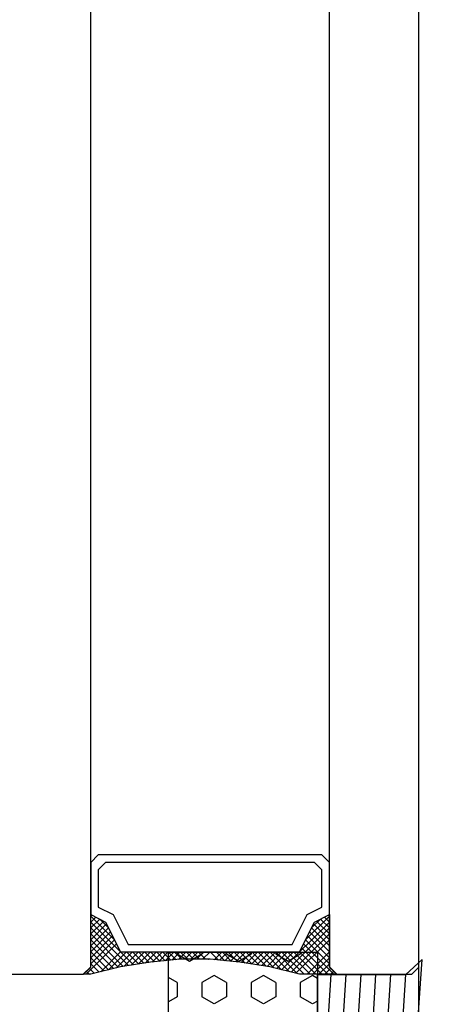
# Model space of a CAD drawing. Header units: millimetres. Extents: x -637441 to -130928, y -380379 to -53767.
# Tile 346 of 390: x -337379 to -337351, y -152118 to -152052. Entities that reach past the tile are written whole.
import ezdxf

# ---------------------------------------------------------------- set-up
doc = ezdxf.new("R2010")
doc.units = ezdxf.units.MM
doc.header["$LTSCALE"] = 10
doc.layers.add('CKTEXTY_MALE', color=7, linetype='Continuous', lineweight=25)
for name, color, linetype in [('CrossSectionsAccess', 2, 'Continuous'), ('CrossSectionsGlass', 4, 'Continuous'), ('CrossSectionsGums', 1, 'Continuous')]:
    doc.layers.add(name, color=color, linetype=linetype)

# ---------------------------------------------------------------- blocks, each defined once
blk = doc.blocks.new('120609', base_point=(6339.36035, 1850.44214))
at = {"layer": 'CrossSectionsGums', "color": 253, "true_color": 0xadadad}
for p, q in [((6329.90869, 1849.85059), (6329.56689, 1850.44214)), ((6330.86133, 1849.85059), (6331.20264, 1850.44214)), ((6335.62354, 1849.85077), (6335.28223, 1850.44214)), ((6336.57617, 1849.85083), (6336.91748, 1850.44214)), ((6341.33838, 1849.85077), (6340.99707, 1850.44214)), ((6342.29102, 1849.85083), (6342.63232, 1850.44214)), ((6347.05371, 1849.85052), (6346.71191, 1850.44214)), ((6348.00635, 1849.85065), (6348.34766, 1850.44214)), ((6327.86035, 1849.85071), (6328.00342, 1849.85071)), ((6328.47998, 1849.02576), (6328.00342, 1849.85065)), ((6329.90869, 1849.85071), (6330.86084, 1849.85071)), ((6332.29004, 1849.02594), (6332.76611, 1849.85089)), ((6332.76611, 1849.85071), (6333.71826, 1849.85071)), ((6334.19482, 1849.02576), (6333.71826, 1849.85065)), ((6335.62354, 1849.85071), (6336.57617, 1849.85071)), ((6338.00488, 1849.02582), (6338.48145, 1849.85071)), ((6338.48096, 1849.85071), (6339.43359, 1849.85071)), ((6339.91016, 1849.02594), (6339.43359, 1849.85083)), ((6341.33838, 1849.85071), (6342.29102, 1849.85071)), ((6343.71973, 1849.02582), (6344.19629, 1849.85071)), ((6344.1958, 1849.85071), (6345.14844, 1849.85071)), ((6345.625, 1849.02594), (6345.14844, 1849.85083)), ((6347.05371, 1849.85071), (6348.00586, 1849.85071)), ((6349.43457, 1849.02582), (6349.91113, 1849.85071)), ((6349.91113, 1849.85071), (6350.86035, 1849.85071)), ((6328.00342, 1848.20093), (6328.47949, 1849.02582)), ((6332.76611, 1848.20093), (6332.29004, 1849.02582)), ((6333.71875, 1848.20093), (6334.19482, 1849.02582)), ((6338.48096, 1848.20093), (6338.00488, 1849.02582)), ((6339.43359, 1848.20099), (6339.90967, 1849.02588)), ((6344.19629, 1848.20111), (6343.71973, 1849.026)), ((6345.14844, 1848.20099), (6345.62451, 1849.02588)), ((6349.91113, 1848.20087), (6349.43506, 1849.02576)), ((6327.86035, 1848.20093), (6328.00342, 1848.20093)), ((6329.43213, 1847.37592), (6329.90869, 1848.20081)), ((6329.90869, 1848.20093), (6330.86084, 1848.20093)), ((6331.3374, 1847.37598), (6330.86084, 1848.20081)), ((6332.76611, 1848.20093), (6333.71826, 1848.20093)), ((6335.14746, 1847.3761), (6335.62354, 1848.20105)), ((6335.62354, 1848.20093), (6336.57617, 1848.20093)), ((6337.05225, 1847.3761), (6336.57617, 1848.20099)), ((6338.48096, 1848.20093), (6339.43359, 1848.20093)), ((6340.8623, 1847.37616), (6341.33838, 1848.20105)), ((6341.33838, 1848.20093), (6342.29102, 1848.20093)), ((6342.76709, 1847.3761), (6342.29102, 1848.20099)), ((6344.1958, 1848.20093), (6345.14844, 1848.20093)), ((6346.57764, 1847.37598), (6347.05371, 1848.20087)), ((6347.05371, 1848.20093), (6348.00586, 1848.20093)), ((6348.48242, 1847.37592), (6348.00586, 1848.20081)), ((6349.91113, 1848.20093), (6350.86035, 1848.20093)), ((6329.90869, 1846.55109), (6329.43213, 1847.37598)), ((6330.86084, 1846.55127), (6331.3374, 1847.37616)), ((6335.62354, 1846.55103), (6335.14697, 1847.37598)), ((6336.57617, 1846.55121), (6337.05225, 1847.37604)), ((6341.33887, 1846.55127), (6340.8623, 1847.37616)), ((6342.29102, 1846.55109), (6342.76758, 1847.37598)), ((6347.05371, 1846.55121), (6346.57715, 1847.3761)), ((6348.00586, 1846.55115), (6348.48242, 1847.37604)), ((6327.86035, 1846.55115), (6328.00342, 1846.55115)), ((6328.47998, 1845.72626), (6328.00391, 1846.55115)), ((6329.90869, 1846.55115), (6330.86084, 1846.55115)), ((6332.29004, 1845.72626), (6332.76611, 1846.55115)), ((6332.76611, 1846.55115), (6333.71826, 1846.55115)), ((6334.19482, 1845.72626), (6333.71875, 1846.55115)), ((6335.62354, 1846.55115), (6336.57617, 1846.55115)), ((6338.00488, 1845.72626), (6338.48096, 1846.55115)), ((6338.48096, 1846.55115), (6339.43359, 1846.55115)), ((6339.90967, 1845.7262), (6339.43359, 1846.55109)), ((6341.33838, 1846.55115), (6342.29102, 1846.55115)), ((6343.71973, 1845.72632), (6344.1958, 1846.55121)), ((6344.1958, 1846.55115), (6345.14844, 1846.55115)), ((6345.625, 1845.72644), (6345.14893, 1846.55133)), ((6347.05371, 1846.55115), (6348.00586, 1846.55115)), ((6349.43506, 1845.72607), (6349.91113, 1846.55096)), ((6349.91113, 1846.55115), (6350.86035, 1846.55115)), ((6328.00342, 1844.90125), (6328.47998, 1845.72614)), ((6332.76611, 1844.90131), (6332.29004, 1845.7262)), ((6333.71875, 1844.90143), (6334.19482, 1845.72632)), ((6338.48096, 1844.90143), (6338.00488, 1845.72632)), ((6339.43359, 1844.90149), (6339.90967, 1845.72638)), ((6344.1958, 1844.90137), (6343.71973, 1845.72626)), ((6345.14844, 1844.90125), (6345.625, 1845.72614)), ((6349.91113, 1844.90131), (6349.43506, 1845.72614)), ((6327.86035, 1844.90137), (6328.00342, 1844.90137)), ((6329.43213, 1844.0766), (6329.90869, 1844.90149)), ((6329.90869, 1844.90137), (6330.86084, 1844.90137)), ((6331.3374, 1844.07642), (6330.86084, 1844.90131)), ((6332.76611, 1844.90137), (6333.71826, 1844.90137)), ((6335.14746, 1844.07654), (6335.62354, 1844.90143)), ((6335.62354, 1844.90137), (6336.57617, 1844.90137)), ((6337.05225, 1844.07635), (6336.57617, 1844.90125)), ((6338.48096, 1844.90137), (6339.43359, 1844.90137)), ((6340.8623, 1844.07642), (6341.33887, 1844.90131)), ((6341.33838, 1844.90137), (6342.29102, 1844.90137)), ((6342.76758, 1844.0766), (6342.29102, 1844.90149)), ((6344.1958, 1844.90137), (6345.14844, 1844.90137)), ((6346.57715, 1844.07648), (6347.05371, 1844.90137)), ((6347.05371, 1844.90137), (6348.00586, 1844.90137)), ((6348.48242, 1844.07654), (6348.00586, 1844.90143)), ((6349.91113, 1844.90137), (6350.86035, 1844.90137)), ((6329.90869, 1843.25159), (6329.43262, 1844.07648)), ((6330.86133, 1843.25159), (6331.3374, 1844.07648)), ((6335.62354, 1843.25159), (6335.14746, 1844.07648)), ((6336.57617, 1843.25159), (6337.05225, 1844.07648)), ((6341.33838, 1843.25153), (6340.8623, 1844.07642)), ((6342.29102, 1843.25165), (6342.76709, 1844.07654)), ((6347.05371, 1843.25177), (6346.57764, 1844.07666)), ((6348.00635, 1843.2514), (6348.48242, 1844.07629)), ((6327.86035, 1843.25159), (6328.00342, 1843.25159)), ((6328.47998, 1842.42657), (6328.00342, 1843.25146)), ((6329.90869, 1843.25159), (6330.86084, 1843.25159)), ((6332.29004, 1842.42676), (6332.76611, 1843.25165)), ((6332.76611, 1843.25159), (6333.71826, 1843.25159)), ((6334.19482, 1842.4267), (6333.71875, 1843.25159)), ((6335.62354, 1843.25159), (6336.57617, 1843.25159)), ((6338.00488, 1842.42682), (6338.48096, 1843.25171)), ((6338.48096, 1843.25159), (6339.43359, 1843.25159)), ((6339.90967, 1842.42676), (6339.43359, 1843.25165)), ((6341.33838, 1843.25159), (6342.29102, 1843.25159)), ((6343.71973, 1842.42657), (6344.19629, 1843.25146)), ((6344.1958, 1843.25159), (6345.14844, 1843.25159)), ((6345.62451, 1842.4267), (6345.14844, 1843.25159)), ((6347.05371, 1843.25159), (6348.00586, 1843.25159)), ((6349.43457, 1842.42664), (6349.91113, 1843.25153)), ((6349.91113, 1843.25159), (6350.86035, 1843.25159)), ((6328.00342, 1841.60193), (6328.47998, 1842.42682)), ((6332.76611, 1841.60175), (6332.29004, 1842.42664)), ((6333.71826, 1841.60193), (6334.19482, 1842.42682)), ((6338.48096, 1841.60168), (6338.00488, 1842.42657)), ((6339.43359, 1841.60175), (6339.90967, 1842.42664)), ((6344.19629, 1841.60193), (6343.71973, 1842.42682)), ((6345.14844, 1841.60181), (6345.625, 1842.4267)), ((6349.91113, 1841.60187), (6349.43457, 1842.42676)), ((6327.86035, 1841.60181), (6328.00342, 1841.60181)), ((6329.43262, 1840.77692), (6329.90869, 1841.60181)), ((6329.90869, 1841.60181), (6330.86084, 1841.60181)), ((6331.3374, 1840.77692), (6330.86133, 1841.60181)), ((6332.76611, 1841.60181), (6333.71826, 1841.60181)), ((6335.14746, 1840.77692), (6335.62354, 1841.60181)), ((6335.62354, 1841.60181), (6336.57617, 1841.60181)), ((6337.05225, 1840.77692), (6336.57617, 1841.60181)), ((6338.48096, 1841.60181), (6339.43359, 1841.60181)), ((6340.8623, 1840.77698), (6341.33838, 1841.60187)), ((6341.33838, 1841.60181), (6342.29102, 1841.60181)), ((6342.76709, 1840.77686), (6342.29102, 1841.60175)), ((6344.1958, 1841.60181), (6345.14844, 1841.60181)), ((6346.57764, 1840.77673), (6347.05371, 1841.60162)), ((6347.05371, 1841.60181), (6348.00586, 1841.60181)), ((6348.48242, 1840.7771), (6348.00635, 1841.60199)), ((6349.91113, 1841.60181), (6350.86035, 1841.60181)), ((6329.62549, 1840.44214), (6329.43213, 1840.77679)), ((6331.14404, 1840.44214), (6331.3374, 1840.77698)), ((6335.34082, 1840.44214), (6335.14746, 1840.77698)), ((6336.85889, 1840.44214), (6337.05225, 1840.77704)), ((6341.05566, 1840.44214), (6340.8623, 1840.77698)), ((6342.57422, 1840.44214), (6342.76758, 1840.77679)), ((6346.77051, 1840.44214), (6346.57715, 1840.77692)), ((6348.28906, 1840.44214), (6348.48242, 1840.77686))]:
    blk.add_line(p, q, dxfattribs=at)
at = {"layer": 'CrossSectionsGums', "color": 1, "flags": 128}
blk.add_lwpolyline([(6350.86035, 1840.44214), (6350.86035, 1850.44214), (6327.86035, 1850.44214), (6327.86035, 1840.44214), (6350.86035, 1840.44214)], dxfattribs=at)
blk = doc.blocks.new('14614948', base_point=(267.362, 311.137))
at = {"layer": 'CrossSectionsAccess'}
for p, q in [((277.362, 311.137), (257.362, 311.137)), ((257.362, 311.137), (257.362, 305.224)), ((277.362, 311.137), (277.362, 305.224)), ((262.358, 310.534), (257.362, 310.224)), ((267.362, 310.637), (262.358, 310.534)), ((272.366, 310.534), (267.362, 310.637)), ((277.362, 310.224), (272.366, 310.534)), ((262.358, 309.534), (257.362, 309.224)), ((267.362, 309.637), (262.358, 309.534)), ((272.366, 309.534), (267.362, 309.637)), ((277.362, 309.224), (272.366, 309.534)), ((262.358, 308.534), (257.362, 308.224)), ((267.362, 308.637), (262.358, 308.534)), ((272.366, 308.534), (267.362, 308.637)), ((277.362, 308.224), (272.366, 308.534)), ((262.358, 307.534), (257.362, 307.224)), ((267.362, 307.637), (262.358, 307.534)), ((272.366, 307.534), (267.362, 307.637)), ((277.362, 307.224), (272.366, 307.534)), ((262.358, 306.534), (257.362, 306.224)), ((267.362, 306.637), (262.358, 306.534)), ((272.366, 306.534), (267.362, 306.637)), ((277.362, 306.224), (272.366, 306.534)), ((257.362, 305.224), (256.362, 304.137)), ((262.358, 305.534), (257.362, 305.224)), ((267.362, 305.637), (262.358, 305.534)), ((272.366, 305.534), (267.362, 305.637)), ((277.362, 305.224), (272.366, 305.534)), ((277.362, 305.224), (278.362, 304.137)), ((261.857, 304.512), (256.362, 304.137)), ((267.362, 304.637), (261.857, 304.512)), ((272.868, 304.512), (267.362, 304.637)), ((278.362, 304.137), (272.868, 304.512))]:
    blk.add_line(p, q, dxfattribs=at)

msp = doc.modelspace()

# ---------------------------------------------------------------- linework, layer by layer
at = {"layer": 'CKTEXTY_MALE', "color": 7}
msp.add_circle((-337561.835, -152476.154), 613.638, dxfattribs=at)
at = {"layer": 'CrossSectionsGlass', "color": 1}
for p, q in [((-337352.102, -152835.225), (-337352.102, -148946.4)), ((-337374.102, -152115.076), (-337374.102, -149264.277)), ((-337358.102, -152115.076), (-337358.102, -149264.277)), ((-337352.102, -152115.076), (-337352.102, -149264.777)), ((-337358.102, -152112.056), (-337358.435, -152111.723)), ((-337361.302, -152115.256), (-337358.102, -152112.056)), ((-337358.102, -152113.256), (-337359.168, -152112.189)), ((-337358.102, -152112.856), (-337358.968, -152111.989)), ((-337360.662, -152115.416), (-337358.102, -152112.856)), ((-337358.102, -152114.456), (-337359.568, -152112.989)), ((-337358.102, -152114.056), (-337359.435, -152112.723)), ((-337374.402, -152115.556), (-337372.368, -152113.523)), ((-337360.342, -152115.496), (-337358.102, -152113.256)), ((-337358.202, -152115.556), (-337359.968, -152113.789)), ((-337357.802, -152115.556), (-337359.835, -152113.523)), ((-337373.435, -152115.389), (-337372.102, -152114.056)), ((-337367.002, -152114.556), (-337366.502, -152114.056)), ((-337366.202, -152114.556), (-337366.193, -152114.547)), ((-337365.102, -152114.656), (-337365.702, -152114.056)), ((-337358.602, -152115.556), (-337360.102, -152114.056)), ((-337359.602, -152115.556), (-337358.102, -152114.056)), ((-337359.202, -152115.556), (-337358.102, -152114.456)), ((-337374.102, -152115.076), (-337374.602, -152115.576)), ((-337373.862, -152115.496), (-337374.202, -152115.156)), ((-337358.802, -152115.556), (-337358.102, -152114.856)), ((-337358.402, -152115.556), (-337358.002, -152115.156)), ((-337358.102, -152115.076), (-337357.602, -152115.576)), ((-337352.102, -152115.076), (-337352.602, -152115.576)), ((-337374.602, -152115.576), (-337379.602, -152115.576)), ((-337374.182, -152115.576), (-337374.402, -152115.356)), ((-337352.602, -152115.576), (-337357.602, -152115.576))]:
    msp.add_line(p, q, dxfattribs=at)
at = {"layer": 'CrossSectionsGlass'}
msp.add_line((-337358.002, -152115.556), (-337357.802, -152115.356), dxfattribs=at)
at = {"layer": 'CrossSectionsGlass', "color": 1, "flags": 128}
for points in [[(-337358.102, -152108.056), (-337358.602, -152107.556), (-337373.602, -152107.556), (-337374.102, -152108.056), (-337374.102, -152111.556), (-337373.102, -152112.056), (-337372.102, -152114.056), (-337360.102, -152114.056), (-337359.102, -152112.056), (-337358.102, -152111.556), (-337358.102, -152108.056)], [(-337358.602, -152108.556), (-337359.102, -152108.056), (-337373.102, -152108.056), (-337373.602, -152108.556), (-337373.602, -152111.056), (-337372.602, -152111.556), (-337371.602, -152113.556), (-337360.602, -152113.556), (-337359.602, -152111.556), (-337358.602, -152111.056), (-337358.602, -152108.556)], [(-337374.102, -152111.556), (-337373.102, -152112.056), (-337372.102, -152114.056), (-337360.102, -152114.056), (-337359.102, -152112.056), (-337358.102, -152111.556), (-337358.102, -152115.056), (-337357.602, -152115.556), (-337360.102, -152115.556), (-337362.102, -152115.056), (-337364.102, -152114.756), (-337366.102, -152114.556), (-337368.102, -152114.556), (-337370.102, -152114.756), (-337372.102, -152115.056), (-337374.102, -152115.556), (-337374.602, -152115.556), (-337374.102, -152115.056), (-337374.102, -152111.556)], [(-337373.542, -152115.416), (-337374.102, -152114.856), (-337372.502, -152113.256), (-337374.102, -152111.656), (-337374.035, -152111.589)], [(-337371.232, -152114.926), (-337374.102, -152112.056), (-337373.768, -152111.723)], [(-337372.582, -152115.176), (-337374.102, -152113.656), (-337372.902, -152112.456), (-337373.502, -152111.856), (-337374.102, -152112.456), (-337371.58, -152114.978)], [(-337358.102, -152113.656), (-337359.302, -152112.456), (-337358.702, -152111.856), (-337358.102, -152112.456), (-337360.982, -152115.336)], [(-337358.102, -152114.856), (-337359.702, -152113.256), (-337358.102, -152111.656), (-337358.168, -152111.589)], [(-337371.928, -152115.03), (-337374.102, -152112.856), (-337373.235, -152111.989)], [(-337372.262, -152115.096), (-337374.102, -152113.256), (-337373.035, -152112.189)], [(-337372.902, -152115.256), (-337374.102, -152114.056), (-337372.768, -152112.723)], [(-337373.222, -152115.336), (-337374.102, -152114.456), (-337372.635, -152112.989)], [(-337370.884, -152114.874), (-337371.702, -152114.056), (-337372.902, -152115.256)], [(-337370.536, -152114.821), (-337371.302, -152114.056), (-337372.368, -152115.123)], [(-337370.189, -152114.769), (-337370.902, -152114.056), (-337371.866, -152115.021)], [(-337369.829, -152114.729), (-337370.502, -152114.056), (-337371.396, -152114.95)], [(-337369.465, -152114.692), (-337370.102, -152114.056), (-337370.925, -152114.88)], [(-337369.102, -152114.656), (-337369.702, -152114.056), (-337370.455, -152114.809)], [(-337368.738, -152114.62), (-337369.302, -152114.056), (-337369.99, -152114.745)], [(-337368.374, -152114.583), (-337368.902, -152114.056), (-337369.546, -152114.701)], [(-337368.002, -152114.556), (-337368.502, -152114.056), (-337369.102, -152114.656)], [(-337367.602, -152114.556), (-337368.102, -152114.056), (-337368.657, -152114.612)], [(-337367.202, -152114.556), (-337367.702, -152114.056), (-337368.213, -152114.567)], [(-337366.802, -152114.556), (-337367.302, -152114.056), (-337367.802, -152114.556)], [(-337366.402, -152114.556), (-337366.902, -152114.056), (-337367.402, -152114.556)], [(-337365.546, -152114.612), (-337366.102, -152114.056), (-337366.602, -152114.556)], [(-337364.657, -152114.701), (-337365.302, -152114.056), (-337365.829, -152114.583)], [(-337364.213, -152114.745), (-337364.902, -152114.056), (-337365.465, -152114.62)], [(-337363.749, -152114.809), (-337364.502, -152114.056), (-337365.102, -152114.656)], [(-337363.278, -152114.88), (-337364.102, -152114.056), (-337364.738, -152114.692)], [(-337362.807, -152114.95), (-337363.702, -152114.056), (-337364.374, -152114.729)], [(-337362.337, -152115.021), (-337363.302, -152114.056), (-337364.015, -152114.769)], [(-337361.835, -152115.123), (-337362.902, -152114.056), (-337363.667, -152114.821)], [(-337361.302, -152115.256), (-337362.502, -152114.056), (-337363.319, -152114.874)], [(-337360.768, -152115.389), (-337362.102, -152114.056), (-337362.971, -152114.926)], [(-337360.235, -152115.523), (-337361.702, -152114.056), (-337362.623, -152114.978)], [(-337359.802, -152115.556), (-337361.302, -152114.056), (-337362.276, -152115.03)], [(-337359.402, -152115.556), (-337360.902, -152114.056), (-337361.942, -152115.096)], [(-337359.002, -152115.556), (-337360.502, -152114.056), (-337361.622, -152115.176)]]:
    msp.add_lwpolyline(points, dxfattribs=at)

# ---------------------------------------------------------------- block references
at = {"layer": 'CrossSectionsAccess', "color": 7, "yscale": -1, "rotation": 270}
msp.add_blockref('14614948', (-337358.892, -152125.576), dxfattribs=at)
at = {"layer": 'CrossSectionsGums', "color": 1, "yscale": -1, "rotation": 270}
msp.add_blockref('120609', (-337368.892, -152125.576), dxfattribs=at)

doc.saveas('drawing.dxf')
